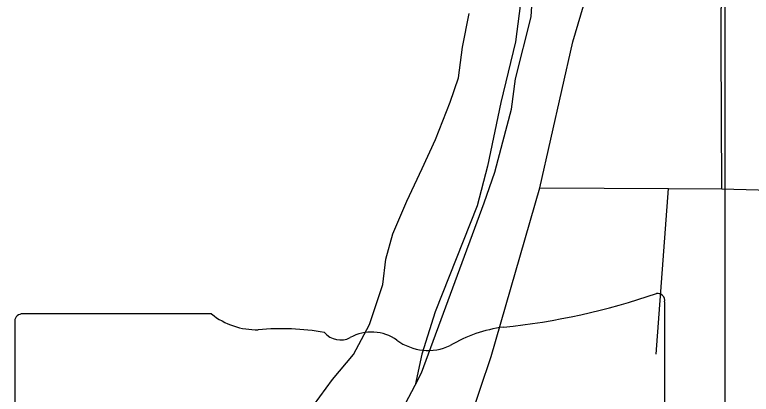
# Model space of a CAD drawing. Extents: x 0 to 40.2, y 0 to 22.
# Drawn here: x 2.6726 to 2.9715, y 18.0108 to 18.1647 of the extents above; entities that cross this region are included whole.
import ezdxf

# ---------------------------------------------------------------- set-up
doc = ezdxf.new("R2010")
doc.units = 0
for name, color, linetype in [('GM_X_Corporation', 7, 'Continuous'), ('GM_X_Interchange_Ramps', 7, 'Continuous'), ('GM_X_Interstate_Route', 7, 'Continuous'), ('GM_X_Major_Lake', 7, 'Continuous'), ('GM_X_Major_River', 7, 'Continuous'), ('GM_X_Unincorporated_Location', 7, 'Continuous')]:
    doc.layers.add(name, color=color, linetype=linetype)

msp = doc.modelspace()

# ---------------------------------------------------------------- linework, layer by layer
at = {"layer": 'GM_X_Corporation'}
msp.add_lwpolyline([(3.1283972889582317, 18.66934133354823), (3.134191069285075, 17.67879605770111), (2.960954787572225, 17.67631773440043), (2.9607151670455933, 17.91011764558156), (2.9612292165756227, 18.666848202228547)], close=True, dxfattribs=at)
at = {"layer": 'GM_X_Interchange_Ramps'}
msp.add_lwpolyline([(2.729877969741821, 17.910477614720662), (2.740639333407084, 17.928074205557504), (2.7490863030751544, 17.941295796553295), (2.7578988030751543, 17.95299466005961), (2.767101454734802, 17.96583178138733), (2.7759196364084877, 17.97828822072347), (2.7832226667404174, 17.990757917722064), (2.7912813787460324, 18.00284503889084), (2.8016279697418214, 18.016809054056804), (2.810050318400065, 18.026992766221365), (2.816590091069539, 18.0390912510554), (2.822029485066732, 18.055373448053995), (2.8232491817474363, 18.065613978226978), (2.8259840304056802, 18.075843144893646), (2.831775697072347, 18.089083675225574), (2.8379480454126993, 18.10232231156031), (2.8433495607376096, 18.11404958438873), (2.84928706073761, 18.12928443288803), (2.8526469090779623, 18.139032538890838), (2.854262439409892, 18.151549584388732), (2.857025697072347, 18.165195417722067)], dxfattribs=at)
at = {"layer": 'GM_X_Interstate_Route'}
for p, q in [((2.9363453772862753, 17.94365716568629), (2.9363453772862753, 18.04834256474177)), ((2.752490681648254, 18.04338324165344), (2.6752742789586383, 18.04338324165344)), ((2.672678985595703, 18.03993998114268), (2.672678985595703, 17.839819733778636))]:
    msp.add_line(p, q, dxfattribs=at)
for centre, radius, start, end in [((2.8424234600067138, 18.31621540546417), 0.2796157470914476, 275.8444694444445, 288.9064527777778), ((2.933420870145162, 18.048776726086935), 0.0029352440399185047, 351.8620861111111, 97.738), ((2.67569922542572, 18.04036610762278), 0.003054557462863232, 98.1301027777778, 188.13010277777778), ((2.7708797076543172, 18.06661513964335), 0.02962754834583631, 231.61950555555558, 271.11188333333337), ((2.7807030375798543, 17.931033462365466), 0.10636255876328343, 80.48669166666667, 94.98826944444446), ((2.878089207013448, 17.982260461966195), 0.056254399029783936, 97.34618055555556, 120.7688527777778), ((2.8048498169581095, 18.041403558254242), 0.00854732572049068, 219.79206111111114, 297.1023694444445), ((2.817397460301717, 18.018273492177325), 0.017770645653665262, 54.466683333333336, 119.14113055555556), ((2.840334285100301, 18.04999829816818), 0.021377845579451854, 233.85620555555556, 294.82819166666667)]:
    msp.add_arc(centre, radius, start, end, dxfattribs=at)
at = {"layer": 'GM_X_Major_Lake'}
msp.add_lwpolyline([(2.7840850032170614, 17.844814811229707), (2.816056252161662, 17.908536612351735), (2.8389872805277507, 17.955018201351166), (2.852575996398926, 17.986452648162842), (2.865966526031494, 18.026151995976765), (2.8856502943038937, 18.094575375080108), (2.8990091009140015, 18.153744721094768), (2.9034388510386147, 18.16825558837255)], dxfattribs=at)
at = {"layer": 'GM_X_Major_River'}
msp.add_line((2.8312489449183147, 18.00713962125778), (2.8350868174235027, 18.014559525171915), dxfattribs=at)
for points in [[(2.8350868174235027, 18.014559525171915), (2.837629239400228, 18.01947487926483), (2.8630449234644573, 18.088453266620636), (2.867361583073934, 18.100846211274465), (2.8706745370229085, 18.113185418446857), (2.8741270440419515, 18.12633777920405), (2.8757710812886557, 18.138668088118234), (2.8821828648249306, 18.163821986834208), (2.8828404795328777, 18.175001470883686), (2.8820184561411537, 18.189633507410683), (2.8793879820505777, 18.199004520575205), (2.8762642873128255, 18.20903322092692), (2.8733049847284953, 18.226624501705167)], [(2.8733049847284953, 18.226624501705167), (2.872154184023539, 18.21347213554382), (2.8741270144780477, 18.203936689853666), (2.877743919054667, 18.18601658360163), (2.878237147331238, 18.172535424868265), (2.8757710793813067, 18.153628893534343), (2.86985250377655, 18.129132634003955), (2.864427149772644, 18.10332115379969), (2.860317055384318, 18.087209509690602), (2.8432189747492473, 18.04429992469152), (2.8377936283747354, 18.027037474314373), (2.8350868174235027, 18.014559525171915)]]:
    msp.add_lwpolyline(points, dxfattribs=at)
at = {"layer": 'GM_X_Unincorporated_Location'}
msp.add_line((2.9328321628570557, 18.027040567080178), (2.9378571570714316, 18.09430755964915), dxfattribs=at)
for points in [[(2.95954300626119, 18.09403976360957), (2.9593080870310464, 18.15203034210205), (2.9592335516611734, 18.167263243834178), (2.9610224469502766, 18.173601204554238), (2.960645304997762, 18.21638065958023), (2.9601997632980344, 18.309340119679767), (2.9562453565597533, 18.37655493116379)], [(2.8856502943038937, 18.094575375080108), (2.9378571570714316, 18.09430755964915), (2.95954300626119, 18.09403976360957), (3.018443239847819, 18.092433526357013), (3.075201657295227, 18.092433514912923), (3.129327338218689, 18.092093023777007), (3.189708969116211, 18.093798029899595), (3.232822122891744, 18.093798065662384), (3.2399728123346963, 18.093798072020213)]]:
    msp.add_lwpolyline(points, dxfattribs=at)

doc.saveas('drawing.dxf')
